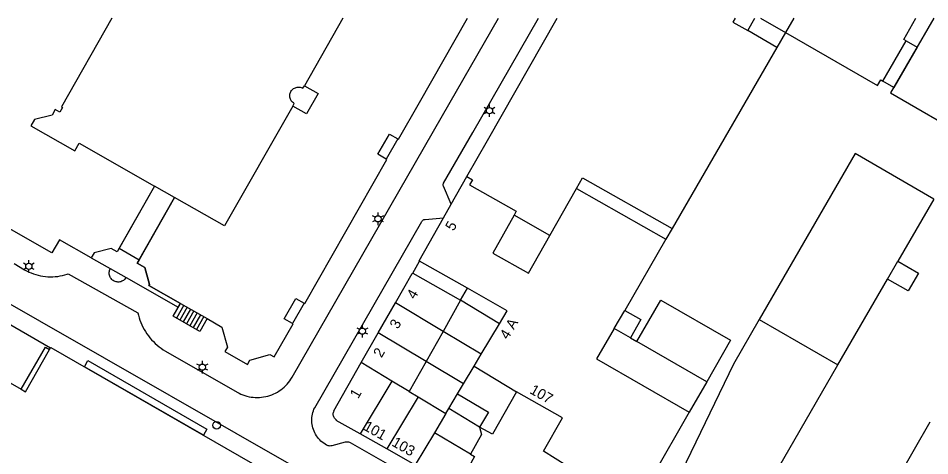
# Model space of a CAD drawing. Extents: x 122462 to 123306, y 485548 to 486417.
# Drawn here: x 122793.3 to 122924.9, y 486353.8 to 486417 of the extents above; entities that cross this region are included whole.
import ezdxf

# ---------------------------------------------------------------- set-up
doc = ezdxf.new("R2010")
doc.units = 0
for name, color, linetype in [('B-WE-IE-MEUBILAIR_WEGMEUBILAIR_VERKEERSBORD-S', 7, 'Continuous'), ('Level 1', 7, 'Continuous'), ('Level 10', 7, 'Continuous'), ('Level 11', 7, 'Continuous'), ('Level 17', 7, 'Continuous'), ('Level 19', 7, 'Continuous'), ('Level 2', 7, 'Continuous'), ('Level 30', 7, 'Continuous'), ('Level 31', 7, 'Continuous'), ('Level 33', 7, 'Continuous'), ('Level 4', 7, 'Continuous'), ('Level 50', 7, 'Continuous'), ('Level 53', 7, 'Continuous'), ('N werkgrens', 7, 'Continuous'), ('N-WE-AL-T25', 7, 'Continuous')]:
    doc.layers.add(name, color=color, linetype=linetype)

msp = doc.modelspace()

# ---------------------------------------------------------------- linework, layer by layer
at = {"layer": 'Level 1'}
for p, q in [((122855.82, 486390.12), (122858.08, 486394.12)), ((122870.05, 486385.61), (122873.89, 486392.39)), ((122873.89, 486392.39), (122886.81, 486385.08)), ((122854.71, 486388.15), (122855.82, 486390.12)), ((122886.81, 486385.08), (122880.86, 486374.82)), ((122858.16, 486378.02), (122851.24, 486381.93)), ((122918.79, 486379.34), (122920.28, 486381.92)), ((122850.26, 486380.18), (122857.17, 486376.27)), ((122816.76, 486375.83), (122820.58, 486373.65)), ((122845.3, 486371.59), (122847.76, 486375.9)), ((122857.17, 486376.27), (122854.64, 486371.78)), ((122860.15, 486368.48), (122862.8, 486372.9)), ((122881.68, 486370.87), (122879.35, 486372.22)), ((122842.83, 486367.28), (122845.3, 486371.59)), ((122854.64, 486371.78), (122852.2, 486367.46)), ((122797.87, 486369.18), (122798.01, 486369.43)), ((122859.12, 486366.75), (122860.15, 486368.48)), ((122852.2, 486367.46), (122849.75, 486363.14)), ((122857.61, 486364.22), (122859.12, 486366.75)), ((122856.75, 486362.79), (122857.61, 486364.22)), ((122849.75, 486363.14), (122851.05, 486362.36)), ((122855.47, 486360.66), (122856.75, 486362.79)), ((122851.05, 486362.36), (122855.06, 486359.96)), ((122855.06, 486359.96), (122855.47, 486360.66)), ((122890.17, 486360.14), (122882.23, 486346.36)), ((122846.54, 486354.83), (122842.7, 486357))]:
    msp.add_line(p, q, dxfattribs=at)
for points in [[(122806.86, 486416.96), (122799.57, 486404.17), (122799.71, 486404.09), (122799.34, 486403.43), (122798.67, 486403.81), (122798.22, 486403), (122795.7, 486402.36), (122795.17, 486401.42), (122801.51, 486397.82), (122802.13, 486398.92), (122812.99, 486392.75), (122807.89, 486383.77)], [(122840.19, 486416.96), (122834.63, 486407.21), (122836.61, 486406.08), (122834.95, 486403.16), (122832.97, 486404.29), (122823.11, 486387), (122815.88, 486391.11), (122810.77, 486382.13)], [(122848.12, 486399.58), (122848.21, 486399.52), (122851.23, 486404.82), (122858.15, 486416.96)], [(122896.8, 486416.96), (122896.48, 486416.41), (122898.64, 486415.17)], [(122898.64, 486415.17), (122899.66, 486416.96)], [(122900.44, 486416.96), (122904.07, 486414.88)], [(122904.07, 486414.88), (122917.35, 486407.25), (122917.81, 486408.05), (122918.11, 486407.88), (122921.48, 486413.71), (122921.14, 486413.91), (122922.89, 486416.96)], [(122925.45, 486416.96), (122919.24, 486406.18), (122930.54, 486399.67)], [(122807.89, 486383.77), (122807.6, 486383.27), (122806.76, 486383.74), (122804.28, 486383.13), (122803.88, 486382.42), (122799.3, 486384.99), (122798.2, 486383.11), (122782.2, 486392.2), (122766.18, 486401.3)], [(122846.45, 486396.65), (122845.25, 486397.34), (122846.91, 486400.26), (122848.12, 486399.58)], [(122925.46, 486390.88), (122914.11, 486397.44), (122900.28, 486373.5)], [(122834.6, 486375.85), (122834.69, 486375.8), (122846.54, 486396.6), (122846.45, 486396.65)], [(122858.08, 486394.12), (122858.89, 486393.67), (122858.47, 486392.93), (122865.22, 486389.12), (122864.89, 486388.53)], [(122851.24, 486381.93), (122851.2, 486381.95), (122854.71, 486388.15)], [(122864.89, 486388.53), (122861.82, 486383.09), (122866.98, 486380.17), (122870.05, 486385.61)], [(122810.77, 486382.13), (122810.49, 486381.62), (122811.6, 486380.99), (122812.28, 486378.55), (122812.2, 486378.42), (122816.76, 486375.83)], [(122920.28, 486381.92), (122923.27, 486380.19), (122921.78, 486377.62), (122918.79, 486379.34)], [(122847.76, 486375.9), (122850.17, 486380.12), (122850.21, 486380.1), (122850.26, 486380.18)], [(122862.8, 486372.9), (122863.92, 486374.76), (122858.16, 486378.02)], [(122832.93, 486372.92), (122831.73, 486373.61), (122833.4, 486376.54), (122834.6, 486375.85)], [(122880.86, 486374.82), (122883.18, 486373.48), (122881.68, 486370.87)], [(122820.58, 486373.65), (122822.74, 486372.42), (122823.53, 486369.52), (122823.16, 486368.88), (122826.42, 486367.02), (122826.77, 486367.63), (122829.67, 486368.47), (122830.29, 486368.12), (122833.02, 486372.87), (122832.93, 486372.92)], [(122900.28, 486373.5), (122896.57, 486367.08), (122889.05, 486351.53), (122890.54, 486350.67)], [(122879.35, 486372.22), (122876.81, 486367.84), (122890.17, 486360.14)], [(122798.01, 486369.43), (122798.04, 486369.48), (122846.95, 486341.34), (122846.89, 486341.24)], [(122793.76, 486363.44), (122794.37, 486363.09), (122797.87, 486369.18)], [(122842.7, 486357), (122839.24, 486358.95), (122839.27, 486359), (122839.17, 486359.07), (122839.08, 486359.16), (122839, 486359.26), (122838.93, 486359.36), (122838.87, 486359.47), (122838.83, 486359.59), (122838.81, 486359.72), (122838.8, 486359.84), (122838.81, 486359.97), (122838.83, 486360.09), (122838.87, 486360.21), (122838.92, 486360.32), (122838.87, 486360.35), (122842.83, 486367.28)], [(122788.41, 486352.75), (122791.98, 486358.95), (122789.45, 486360.4), (122791.85, 486364.54), (122793.76, 486363.44)], [(122865.26, 486363.08), (122861.77, 486356.94), (122859.92, 486357.99)], [(122872.51, 486352.41), (122869.14, 486354.52), (122871.87, 486359.31), (122865.26, 486363.08)], [(122859.92, 486357.99), (122860.21, 486356.92), (122858.62, 486354.06)], [(122850.62, 486352.56), (122850.34, 486352.74), (122850.31, 486352.7), (122846.54, 486354.83)], [(122858.62, 486354.06), (122859.2, 486353.73), (122856.65, 486349.14)]]:
    msp.add_lwpolyline(points, dxfattribs=at)
at = {"layer": 'Level 10'}
for points in [[(122919.69, 486406.97), (122918.11, 486407.88), (122921.48, 486413.71), (122923.06, 486412.8), (122919.69, 486406.97)], [(122834.95, 486403.16), (122832.97, 486404.29), (122833.18, 486404.66), (122833.15, 486404.67), (122833.04, 486404.75), (122832.93, 486404.84), (122832.83, 486404.94), (122832.74, 486405.05), (122832.67, 486405.18), (122832.61, 486405.3), (122832.57, 486405.44), (122832.54, 486405.58), (122832.53, 486405.72), (122832.53, 486405.86), (122832.55, 486406), (122832.58, 486406.14), (122832.63, 486406.27), (122832.7, 486406.4), (122832.78, 486406.52), (122832.87, 486406.62), (122832.97, 486406.72), (122833.08, 486406.81), (122833.2, 486406.88), (122833.33, 486406.94), (122833.47, 486406.98), (122833.61, 486407.01), (122833.75, 486407.02), (122833.89, 486407.02), (122834.03, 486407), (122834.17, 486406.96), (122834.3, 486406.91), (122834.43, 486406.85), (122834.63, 486407.21), (122836.61, 486406.08), (122834.95, 486403.16)], [(122808.9, 486379.57), (122816.44, 486375.27), (122816.76, 486375.83), (122812.2, 486378.42), (122812.28, 486378.55), (122811.6, 486380.99), (122810.49, 486381.62), (122815.88, 486391.11), (122812.99, 486392.75), (122807.6, 486383.27), (122806.76, 486383.74), (122804.28, 486383.13), (122803.88, 486382.42), (122808.9, 486379.57)], [(122820.06, 486356.81), (122802.89, 486366.69), (122803.4, 486367.57), (122820.57, 486357.7), (122820.06, 486356.81)]]:
    msp.add_lwpolyline(points, dxfattribs=at)
at = {"layer": 'Level 11'}
msp.add_lwpolyline([(122808.9, 486379.57), (122808.82, 486379.45), (122808.73, 486379.34), (122808.63, 486379.24), (122808.52, 486379.15), (122808.4, 486379.08), (122808.28, 486379.01), (122808.14, 486378.96), (122808.01, 486378.93), (122807.87, 486378.91), (122807.73, 486378.91), (122807.59, 486378.92), (122807.45, 486378.95), (122807.31, 486378.99), (122807.18, 486379.05), (122807.06, 486379.12), (122806.95, 486379.2), (122806.84, 486379.29), (122806.75, 486379.4), (122806.67, 486379.51), (122806.6, 486379.63), (122806.54, 486379.76), (122806.5, 486379.9), (122806.48, 486380.04), (122806.47, 486380.18), (122806.47, 486380.32), (122806.49, 486380.46), (122806.52, 486380.59), (122806.57, 486380.73), (122806.64, 486380.85)], dxfattribs=at)
at = {"layer": 'Level 17'}
for points in [[(122811.18, 486372.73), (122811.34, 486372.4), (122811.51, 486372.07), (122811.7, 486371.76), (122811.9, 486371.45), (122812.12, 486371.15), (122812.35, 486370.86), (122812.59, 486370.58), (122812.84, 486370.31), (122813.1, 486370.05), (122813.38, 486369.8), (122813.66, 486369.57), (122813.96, 486369.35), (122814.26, 486369.14), (122814.57, 486368.94), (122824.94, 486363.01), (122825.21, 486362.87), (122825.48, 486362.74), (122825.76, 486362.63), (122826.05, 486362.53), (122826.34, 486362.44), (122826.64, 486362.37), (122826.94, 486362.32), (122827.24, 486362.28), (122827.54, 486362.26), (122827.84, 486362.25), (122828.15, 486362.26), (122828.45, 486362.28), (122828.75, 486362.33), (122829.05, 486362.38), (122829.34, 486362.45), (122829.64, 486362.54), (122829.92, 486362.64), (122830.2, 486362.76), (122830.48, 486362.89), (122830.74, 486363.04), (122831, 486363.2), (122831.25, 486363.37), (122831.49, 486363.56), (122831.72, 486363.76), (122831.94, 486363.97), (122832.15, 486364.19), (122832.34, 486364.42), (122832.53, 486364.66), (122832.7, 486364.92), (122832.86, 486365.18), (122854.57, 486402.94), (122862.63, 486416.96)], [(122855.82, 486390.12), (122854.69, 486392.73), (122854.67, 486392.82), (122854.66, 486392.92), (122854.67, 486393.01), (122854.69, 486393.11), (122854.73, 486393.19), (122858.94, 486400.49), (122868.41, 486416.96)], [(122858.08, 486394.12), (122861.05, 486399.31), (122871.13, 486416.96)], [(122876.97, 486335.32), (122841.29, 486355.69), (122841.17, 486355.75), (122841.05, 486355.79), (122840.92, 486355.82), (122840.79, 486355.83), (122840.66, 486355.83), (122840.54, 486355.81), (122838.58, 486355.28), (122838.46, 486355.26), (122838.33, 486355.25), (122838.2, 486355.26), (122838.07, 486355.29), (122837.95, 486355.33), (122837.84, 486355.38), (122837.62, 486355.51), (122837.42, 486355.65), (122837.22, 486355.8), (122837.03, 486355.97), (122836.85, 486356.14), (122836.69, 486356.33), (122836.53, 486356.52), (122836.39, 486356.73), (122836.26, 486356.94), (122836.14, 486357.16), (122836.04, 486357.39), (122835.95, 486357.62), (122835.87, 486357.86), (122835.81, 486358.1), (122835.76, 486358.35), (122835.73, 486358.6), (122835.72, 486358.85), (122835.72, 486359.1), (122835.73, 486359.35), (122835.76, 486359.59), (122835.8, 486359.84), (122835.86, 486360.08), (122835.93, 486360.32), (122836.02, 486360.56), (122836.12, 486360.78), (122851.58, 486387.63), (122851.62, 486387.7), (122851.67, 486387.77), (122851.73, 486387.84), (122851.81, 486387.88), (122851.89, 486387.92), (122851.97, 486387.94), (122852.06, 486387.95), (122854.71, 486388.15)], [(122777.67, 486383.97), (122852.76, 486341.09)], [(122792.73, 486381.58), (122794.24, 486380.67), (122794.55, 486380.5), (122794.87, 486380.35), (122795.2, 486380.22), (122795.53, 486380.09), (122795.87, 486379.99), (122796.21, 486379.89), (122796.56, 486379.82), (122796.91, 486379.76), (122797.26, 486379.71), (122797.61, 486379.68), (122797.97, 486379.67), (122798.32, 486379.67), (122798.68, 486379.69), (122799.03, 486379.73), (122799.38, 486379.78), (122799.73, 486379.85), (122800.07, 486379.93), (122800.41, 486380.03), (122800.55, 486380.07), (122810.6, 486374.48), (122810.69, 486374.12), (122810.79, 486373.76), (122810.9, 486373.41), (122811.03, 486373.07), (122811.18, 486372.73)], [(122788.44, 486374.69), (122788.54, 486374.86), (122798.01, 486369.43)], [(122793.76, 486363.44), (122797.26, 486369.53), (122797.87, 486369.18)]]:
    msp.add_lwpolyline(points, dxfattribs=at)
at = {"layer": 'Level 19'}
for p, q in [((122902.83, 486412.74), (122898.64, 486415.17)), ((122904.07, 486414.88), (122902.83, 486412.74)), ((122902.83, 486412.74), (122887.71, 486386.65)), ((122870.05, 486385.61), (122864.89, 486388.53)), ((122887.71, 486386.65), (122886.81, 486385.08)), ((122857.17, 486376.27), (122858.16, 486378.02)), ((122862.8, 486372.9), (122857.17, 486376.27)), ((122860.15, 486368.48), (122854.64, 486371.78)), ((122881.68, 486370.87), (122882.63, 486370.32)), ((122857.61, 486364.22), (122852.2, 486367.46)), ((122892.7, 486364.53), (122890.17, 486360.14))]:
    msp.add_line(p, q, dxfattribs=at)
msp.add_lwpolyline([(122873.89, 486392.39), (122874.78, 486393.96), (122887.71, 486386.65)], dxfattribs=at)
at = {"layer": 'Level 2'}
msp.add_line((122892.7, 486364.53), (122882.63, 486370.32), dxfattribs=at)
msp.add_lwpolyline([(122882.63, 486370.32), (122886.08, 486376.3), (122896.14, 486370.5), (122892.7, 486364.53)], dxfattribs=at)
at = {"layer": 'Level 30'}
for p, q in [((122848.12, 486399.58), (122846.45, 486396.65)), ((122834.6, 486375.85), (122832.93, 486372.92))]:
    msp.add_line(p, q, dxfattribs=at)
at = {"layer": 'Level 31'}
msp.add_lwpolyline([(122820.58, 486373.65), (122819.52, 486371.79), (122815.7, 486373.97), (122816.76, 486375.83)], dxfattribs=at)
at = {"layer": 'Level 33'}
for p, q in [((122817.24, 486375.55), (122816.18, 486373.69)), ((122817.72, 486375.28), (122816.66, 486373.42)), ((122818.19, 486375.01), (122817.14, 486373.15)), ((122818.67, 486374.74), (122817.61, 486372.88)), ((122819.15, 486374.47), (122818.09, 486372.61)), ((122819.63, 486374.19), (122818.57, 486372.33)), ((122820.11, 486373.92), (122819.05, 486372.06))]:
    msp.add_line(p, q, dxfattribs=at)
at = {"layer": 'Level 4'}
for p, q in [((122905.26, 486416.96), (122904.07, 486414.88)), ((122925.46, 486390.88), (122920.28, 486381.92)), ((122911.63, 486366.95), (122918.79, 486379.34)), ((122854.64, 486371.78), (122847.76, 486375.9)), ((122879.35, 486372.22), (122880.86, 486374.82)), ((122852.2, 486367.46), (122845.3, 486371.59)), ((122847.27, 486364.62), (122842.83, 486367.28)), ((122859.12, 486366.75), (122865.26, 486363.08)), ((122903.12, 486352.21), (122911.63, 486366.95)), ((122847.27, 486364.62), (122842.7, 486357)), ((122849.75, 486363.14), (122847.27, 486364.62)), ((122851.05, 486362.36), (122846.54, 486354.83)), ((122859.92, 486357.99), (122855.47, 486360.66)), ((122855.06, 486359.96), (122853.39, 486357.18)), ((122924.9, 486358.68), (122918.91, 486348.31)), ((122853.39, 486357.18), (122850.62, 486352.56))]:
    msp.add_line(p, q, dxfattribs=at)
msp.add_lwpolyline([(122856.75, 486362.79), (122861.2, 486360.13), (122859.92, 486357.99)], dxfattribs=at)
at = {"layer": 'Level 50'}
for p, q in [((122860.96, 486403.85), (122860.57, 486404.07)), ((122860.96, 486403.4), (122860.57, 486403.17)), ((122861.35, 486404.07), (122861.35, 486404.52)), ((122862.13, 486404.07), (122861.74, 486403.85)), ((122862.13, 486403.17), (122861.74, 486403.4)), ((122861.35, 486402.72), (122861.35, 486403.17)), ((122844.87, 486388.25), (122844.48, 486388.47)), ((122844.87, 486387.8), (122844.48, 486387.57)), ((122845.26, 486388.47), (122845.26, 486388.92)), ((122846.04, 486388.47), (122845.65, 486388.25)), ((122846.04, 486387.57), (122845.65, 486387.8)), ((122845.26, 486387.12), (122845.26, 486387.57)), ((122794.48, 486381.38), (122794.09, 486381.61)), ((122794.87, 486381.61), (122794.87, 486382.06)), ((122795.65, 486381.61), (122795.26, 486381.38)), ((122794.48, 486380.93), (122794.09, 486380.71)), ((122794.87, 486380.26), (122794.87, 486380.71)), ((122795.65, 486380.71), (122795.26, 486380.93)), ((122842.62, 486372.04), (122842.24, 486372.27)), ((122843.01, 486372.27), (122843.01, 486372.72)), ((122843.79, 486372.27), (122843.4, 486372.04)), ((122842.62, 486371.59), (122842.24, 486371.37)), ((122843.01, 486370.92), (122843.01, 486371.37)), ((122843.79, 486371.37), (122843.4, 486371.59)), ((122819.52, 486366.86), (122819.13, 486367.08)), ((122819.91, 486367.08), (122819.91, 486367.53)), ((122820.69, 486367.08), (122820.3, 486366.86)), ((122819.52, 486366.41), (122819.13, 486366.18)), ((122819.91, 486365.73), (122819.91, 486366.18)), ((122820.69, 486366.18), (122820.3, 486366.41))]:
    msp.add_line(p, q, dxfattribs=at)
for centre in [(122861.35, 486403.62), (122845.26, 486388.02), (122794.87, 486381.16), (122843.01, 486371.82), (122819.91, 486366.63)]:
    msp.add_circle(centre, 0.45, dxfattribs=at)
at = {"layer": 'Level 53'}
msp.add_circle((122821.97, 486358.25), 0.56, dxfattribs=at)
at = {"layer": 'N werkgrens'}
for p, q in [((122807.89, 486383.77), (122810.77, 486382.13)), ((122850.26, 486380.18), (122851.24, 486381.93))]:
    msp.add_line(p, q, dxfattribs=at)
at = {"layer": 'N-WE-AL-T25'}
for p, q in [((122900.28, 486373.5), (122911.63, 486366.95)), ((122858.62, 486354.06), (122853.39, 486357.18))]:
    msp.add_line(p, q, dxfattribs=at)

# ---------------------------------------------------------------- texts
at = {"layer": 'B-WE-IE-MEUBILAIR_WEGMEUBILAIR_VERKEERSBORD-S'}
for s, rotation, p in [('5', 60.5175, (122856.17, 486386.17)), ('4', 60.2474, (122850.59, 486376.32)), ('3', 60.2474, (122848.14, 486372.03)), ('4 A', 59.0892, (122864, 486370.52)), ('2', 60.2474, (122845.77, 486367.89)), ('107', 330.3295, (122867.04, 486362.93)), ('1', 60.2474, (122842.4, 486361.99)), ('101', 330.5432, (122843.04, 486357.67)), ('103', 330.2935, (122847.13, 486355.37))]:
    msp.add_text(s, height=1.5, rotation=rotation, dxfattribs=at).set_placement(p)

doc.saveas('drawing.dxf')
